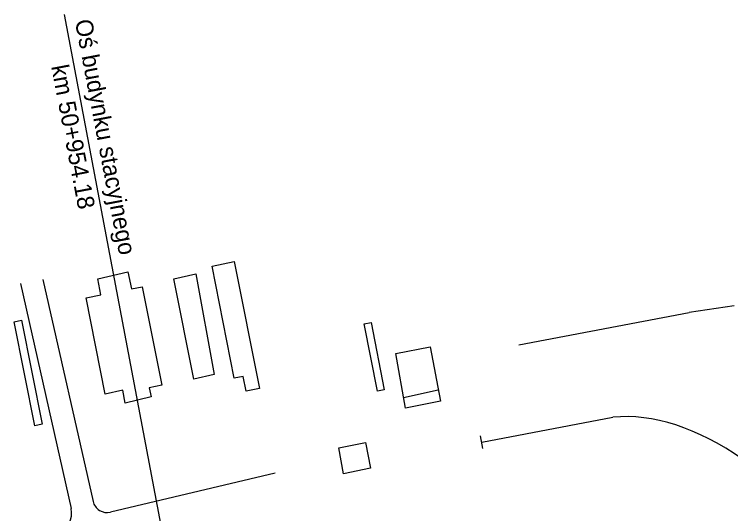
# Model space of a CAD drawing. Extents: x 6541740 to 6566395, y 5525066 to 5530361.
# Drawn here: x 6565790.2 to 6565889.8, y 5527651.7 to 5527721.1 of the extents above; entities that cross this region are included whole.
import ezdxf

# ---------------------------------------------------------------- set-up
doc = ezdxf.new("R2010")
doc.units = 0
for name, color, linetype in [('ps_wymiarowanie', 7, 'Continuous'), ('TOR_PS_OPIS_T-numeracja torow i rozjazdow', 7, 'Continuous'), ('TOR_PS_OPIS_T-ukresy', 7, 'Continuous'), ('TOR_PS_T-rowy otwarte nieumocnione', 7, 'Continuous'), ('TOR_PS_T-wypelnienia', 7, 'Continuous')]:
    doc.layers.add(name, color=color, linetype=linetype)

msp = doc.modelspace()

# ---------------------------------------------------------------- linework, layer by layer
at = {"layer": 'ps_wymiarowanie'}
for p, q in [((6565817.727, 5527686.092), (6565820.811, 5527686.722)), ((6565820.811, 5527686.722), (6565824.304, 5527669.12)), ((6565801.834, 5527684.339), (6565806.026, 5527685.303)), ((6565806.026, 5527685.303), (6565806.497, 5527682.929)), ((6565820.815, 5527670.529), (6565817.727, 5527686.092)), ((6565802.274, 5527682.122), (6565801.834, 5527684.339)), ((6565812.404, 5527684.32), (6565815.459, 5527685.022)), ((6565815.165, 5527670.404), (6565812.404, 5527684.32)), ((6565815.459, 5527685.022), (6565818.016, 5527671.027)), ((6565806.497, 5527682.929), (6565808.001, 5527683.237)), ((6565808.001, 5527683.237), (6565810.718, 5527669.546)), ((6565800.21, 5527681.679), (6565802.274, 5527682.122)), ((6565802.86, 5527668.322), (6565800.21, 5527681.679)), ((6565790.226, 5527678.347), (6565791.235, 5527678.587)), ((6565793.087, 5527663.927), (6565790.226, 5527678.347)), ((6565791.235, 5527678.587), (6565794.101, 5527664.144)), ((6565838.891, 5527678.083), (6565839.829, 5527678.248)), ((6565839.829, 5527678.248), (6565841.643, 5527668.908)), ((6565840.746, 5527668.73), (6565838.891, 5527678.083)), ((6565843.256, 5527673.968), (6565848.044, 5527674.883)), ((6565848.044, 5527674.883), (6565849.463, 5527667.352)), ((6565844.611, 5527666.344), (6565843.256, 5527673.968)), ((6565818.016, 5527671.027), (6565815.165, 5527670.404)), ((6565822.058, 5527670.775), (6565820.815, 5527670.529)), ((6565822.459, 5527668.75), (6565822.058, 5527670.775)), ((6565810.718, 5527669.546), (6565808.989, 5527669.185)), ((6565805.298, 5527668.855), (6565802.86, 5527668.322)), ((6565805.651, 5527667.073), (6565805.298, 5527668.855)), ((6565808.989, 5527669.185), (6565809.238, 5527667.928)), ((6565824.304, 5527669.12), (6565822.459, 5527668.75)), ((6565841.643, 5527668.908), (6565840.746, 5527668.73)), ((6565849.177, 5527668.87), (6565844.349, 5527667.817)), ((6565809.238, 5527667.928), (6565805.651, 5527667.073)), ((6565849.463, 5527667.352), (6565844.611, 5527666.344)), ((6565794.101, 5527664.144), (6565793.087, 5527663.927)), ((6565835.342, 5527660.842), (6565839.078, 5527661.601)), ((6565839.078, 5527661.601), (6565839.755, 5527658.008)), ((6565836.007, 5527657.258), (6565835.342, 5527660.842)), ((6565839.755, 5527658.008), (6565836.007, 5527657.258))]:
    msp.add_line(p, q, dxfattribs=at)
at = {"layer": 'TOR_PS_OPIS_T-numeracja torow i rozjazdow'}
msp.add_line((6565811.689, 5527644.685), (6565797.207, 5527721.085), dxfattribs=at)
at = {"layer": 'TOR_PS_OPIS_T-ukresy'}
for p, q in [((6565855.219, 5527661.653), (6565873.448, 5527665.108)), ((6565855.385, 5527660.777), (6565855.053, 5527662.528))]:
    msp.add_line(p, q, dxfattribs=at)
msp.add_ellipse((6565927.575, 5527370.11), major_axis=(-55.871, 294.751), ratio=0.25, start_param=6.034895, end_param=6.259725, dxfattribs=at)
at = {"layer": 'TOR_PS_T-rowy otwarte nieumocnione'}
for p in [(6565890.342, 5527680.598), (6565860.375, 5527675.155)]:
    msp.add_line(p, (6565884.07, 5527679.646), dxfattribs=at)
at = {"layer": 'TOR_PS_T-wypelnienia'}
for p, q in [((6565794.186, 5527684.228), (6565801.174, 5527653.419)), ((6565791.084, 5527683.678), (6565798.111, 5527652.435)), ((6565826.506, 5527657.355), (6565803.586, 5527651.915))]:
    msp.add_line(p, q, dxfattribs=at)
for centre, radius, start, end in [((6565803.125, 5527653.861), 2, 192.7798, 283.35154), ((6565795.184, 5527651.776), 3, 291.129, 12.67503)]:
    msp.add_arc(centre, radius, start, end, dxfattribs=at)

# ---------------------------------------------------------------- texts
at = {"layer": 'TOR_PS_OPIS_T-numeracja torow i rozjazdow'}
for s, p in [('Oś budynku stacyjnego', (6565798.638, 5527720.166)), ('km 50+954.18', (6565795.346, 5527713.856))]:
    msp.add_text(s, height=2.3918, rotation=280.73324, dxfattribs=at).set_placement(p)

doc.saveas('drawing.dxf')
